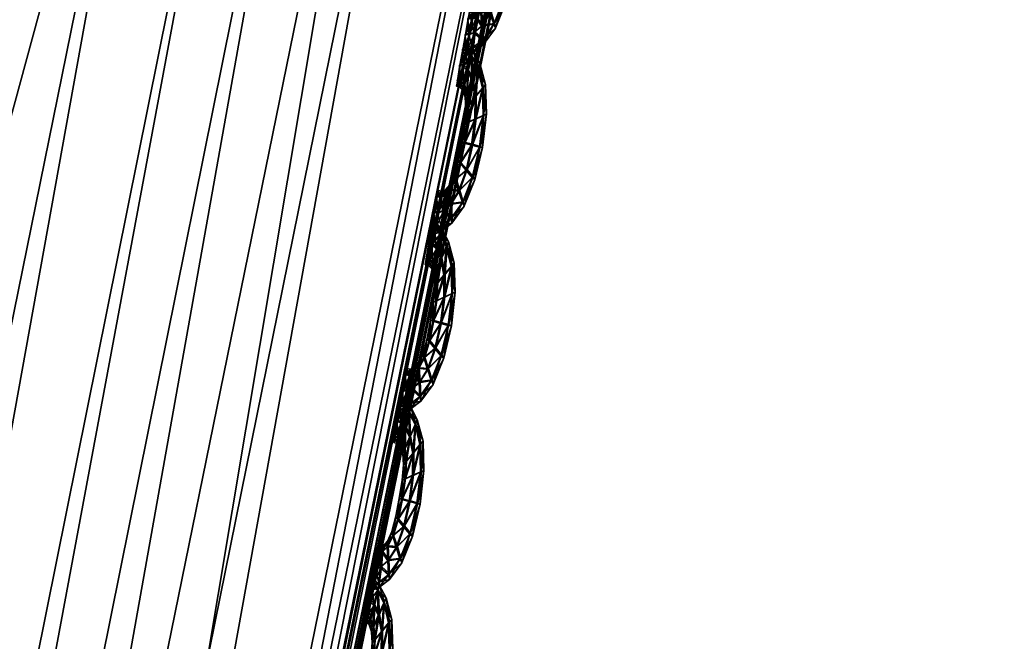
# Model space of a CAD drawing. Extents: x -7.4 to 7.4, y -11.5 to 9.8.
# Tile 354 of 469: x 7.11 to 7.428, y -1.883 to -1.682. Entities that reach past the tile are written whole.
import ezdxf

# ---------------------------------------------------------------- set-up
doc = ezdxf.new("R2010")
doc.units = 0
doc.header["$MEASUREMENT"] = 0
for name, color, linetype in [('A-FURN-3-ST', 150, 'Continuous'), ('A-FURN-3-ST-SEAM', 130, 'Continuous'), ('A-FURN-3-ST-SI', 160, 'Continuous')]:
    doc.layers.add(name, color=color, linetype=linetype)

msp = doc.modelspace()

# ---------------------------------------------------------------- meshes
at = {"layer": 'A-FURN-3-ST'}
mesh = msp.add_polyface(dxfattribs=at)
corners = [(7.22977, 2.47974, 1.00292), (7.35379, 1.23499, 1.00342), (7.0974, 1.23355, 0.61819), (6.97746, 2.47748, 0.61819), (7.36432, -0.11388, 1.00364), (7.10761, -0.11441, 0.61819), (7.23187, -1.52018, 1.00345), (6.97947, -1.51977, 0.61819), (6.94358, -2.93336, 1.00296), (6.70064, -2.932, 0.61819), (6.49747, -4.30695, 1.00243), (6.26973, -4.302, 0.61819), (2.26399, -2.9313, 0.55836), (2.16775, -1.51952, 0.55836), (3.0253, -1.51952, 0.55836), (3.10702, -2.9313, 0.55836), (2.93167, -0.11466, 0.55836), (2.84505, 1.23285, 0.55836), (2.08805, -0.11466, 0.55836), (2.77575, 2.47636, 0.55836), (2.02663, 1.23285, 0.55836), (2.45224, -5.39073, 0.55836), (2.3693, -4.27613, 0.55836), (3.15503, -4.27547, 0.55836), (4.17159, -2.9313, 0.55836), (5.25451, -2.9313, 0.55836), (4.97271, -4.28639, 0.55836), (4.06343, -4.27934, 0.55836), (3.87811, -5.41615, 0.55836), (4.60186, -5.47272, 0.55836), (6.4913, -0.11462, 0.56582), (6.37871, -1.51956, 0.56582), (5.48815, -0.11466, 0.55836), (5.42456, -1.51952, 0.55836), (6.12967, -2.93138, 0.56582), (6.47938, 1.23293, 0.56582), (6.36909, 2.47649, 0.56582), (5.45958, 1.23285, 0.55836), (5.36104, 2.47636, 0.55836), (5.74344, -4.29463, 0.56582), (4.17689, -0.11466, 0.55836), (4.20372, -1.51956, 0.55836), (4.11143, 1.23285, 0.55836), (4.02429, 2.47636, 0.55836)]
mesh.append_faces([[corners[k] for k in face] for face in [(0, 1, 2), (2, 3, 0), (4, 5, 2), (2, 1, 4), (6, 7, 5), (5, 4, 6), (8, 9, 7), (7, 6, 8), (10, 11, 9), (9, 8, 10), (24, 25, 26), (26, 27, 24), (27, 26, 29), (30, 5, 7), (7, 31, 30), (32, 30, 31), (31, 33, 32), (33, 31, 34), (34, 25, 33), (31, 7, 9), (9, 34, 31), (3, 2, 35), (35, 36, 3), (36, 35, 37), (37, 38, 36), (35, 30, 32), (32, 37, 35), (2, 5, 30), (30, 35, 2), (34, 9, 11), (11, 39, 34), (25, 34, 39), (39, 26, 25), (40, 32, 33), (33, 41, 40), (41, 33, 25), (25, 24, 41), (38, 37, 42), (42, 43, 38), (37, 32, 40), (40, 42, 37)]])
mesh.append_faces([[corners[k] for k in face] for face in [(12, 13, 14), (14, 15, 12), (16, 14, 13), (17, 16, 18), (19, 17, 20), (21, 22, 23), (22, 12, 15), (15, 23, 22), (27, 23, 15), (14, 16, 40), (15, 14, 41), (17, 19, 43), (16, 17, 42)]], dxfattribs={"vtx0": -1, "vtx1": -1, "vtx2": -1})
mesh.append_faces([[corners[k] for k in face] for face in [(15, 24, 27), (23, 27, 28)]], dxfattribs={"vtx0": -1, "vtx2": -1})
mesh.append_faces([[corners[k] for k in face] for face in [(40, 41, 14), (41, 24, 15), (43, 42, 17), (42, 40, 16)]], dxfattribs={"vtx1": -1, "vtx2": -1})
mesh = msp.add_polyface(dxfattribs=at)
corners = [(7.42329, -0.11335, 17.73472), (7.29032, -1.52059, 17.72529), (7.2887, -1.52055, 17.71875), (7.42159, -0.11343, 17.72818), (6.99958, -2.93456, 17.69562), (7.00104, -2.93481, 17.70216), (7.29305, -1.52076, 17.73624), (7.4261, -0.11318, 17.74563), (7.00286, -2.93505, 17.73015), (7.2923, -1.52068, 17.75301), (7.27821, -1.51994, 17.76499), (7.4253, -0.11322, 17.76233), (7.41066, -0.11417, 17.77427), (7.00353, -2.93522, 17.71323), (6.90828, -2.91548, 17.75491), (7.19048, -1.5147, 17.77811), (7.16159, -1.51161, 17.86532), (7.32012, -0.12072, 17.78766), (7.29174, -0.12455, 17.87437), (7.21133, -1.51619, 17.76035), (7.34141, -0.11883, 17.76993), (6.9283, -2.92042, 17.737), (6.95977, -2.92669, 17.74057), (7.24537, -1.51812, 17.76362), (7.37663, -0.11644, 17.77306), (6.98992, -2.93254, 17.74221), (6.2829, -0.14293, 18.34951), (6.17035, -1.4969, 18.34232), (6.78616, -1.4995, 18.23655), (6.9137, -0.13967, 18.24374), (6.50859, -2.86604, 18.21899), (7.42329, -0.11335, 17.72247), (7.29032, -1.52059, 17.71304), (7.29305, -1.52076, 17.70791), (7.4261, -0.11318, 17.71734), (7.00353, -2.93522, 17.68478), (7.00104, -2.93481, 17.68992), (6.78853, -2.88553, 18.02829), (7.07303, -1.50547, 18.04795), (7.20377, -0.13218, 18.05602)]
mesh.append_faces([[corners[k] for k in face] for face in [(0, 1, 2), (2, 3, 0), (4, 2, 1), (5, 1, 6), (7, 6, 1), (1, 0, 7), (8, 9, 10), (9, 11, 12), (12, 10, 9), (6, 7, 11), (11, 9, 6), (13, 6, 9), (14, 15, 16), (15, 17, 18), (18, 16, 15), (19, 20, 17), (17, 15, 19), (21, 19, 15), (22, 23, 19), (23, 24, 20), (20, 19, 23), (10, 12, 24), (24, 23, 10), (25, 10, 23), (26, 27, 28), (28, 29, 26), (30, 28, 27), (31, 32, 33), (33, 34, 31), (35, 33, 32), (36, 32, 2), (3, 2, 32), (32, 31, 3), (37, 38, 28), (29, 28, 38), (38, 39, 29), (39, 38, 16), (16, 18, 39), (16, 38, 37)]])
mesh = msp.add_polyface(dxfattribs=at)
corners = [(7.00104, -2.93481, 17.70216), (6.55327, -4.30971, 17.67581), (6.552, -4.3093, 17.66926), (6.99958, -2.93456, 17.69562), (7.00353, -2.93522, 17.71323), (6.55545, -4.31041, 17.68695), (7.29032, -1.52059, 17.72529), (7.29305, -1.52076, 17.73624), (7.27821, -1.51994, 17.76499), (6.98992, -2.93254, 17.74221), (7.00286, -2.93505, 17.73015), (7.2923, -1.52068, 17.75301), (7.16159, -1.51161, 17.86532), (6.87832, -2.90547, 17.84326), (6.90828, -2.91548, 17.75491), (7.19048, -1.5147, 17.77811), (6.9283, -2.92042, 17.737), (6.47151, -4.27741, 17.72829), (6.43989, -4.2606, 17.81793), (6.49023, -4.28561, 17.71026), (7.21133, -1.51619, 17.76035), (6.95977, -2.92669, 17.74057), (7.24537, -1.51812, 17.76362), (5.94249, -5.60189, 17.6919), (6.51761, -4.29616, 17.71418), (6.54365, -4.30592, 17.71616), (5.96319, -5.6154, 17.69421), (5.97202, -5.62121, 17.68216), (6.55481, -4.31013, 17.7041), (7.29032, -1.52059, 17.71304), (7.00104, -2.93481, 17.68992), (7.00353, -2.93522, 17.68478), (7.2887, -1.52055, 17.71875), (6.55327, -4.30971, 17.66356), (6.55545, -4.31041, 17.65843), (6.34828, -4.22685, 18.00555), (6.78853, -2.88553, 18.02829), (6.50859, -2.86604, 18.21899), (6.78616, -1.4995, 18.23655)]
mesh.append_faces([[corners[k] for k in face] for face in [(0, 1, 2), (2, 3, 0), (4, 5, 1), (1, 0, 4), (6, 0, 3), (7, 4, 0), (8, 9, 10), (11, 10, 4), (12, 13, 14), (15, 14, 16), (17, 14, 13), (13, 18, 17), (19, 16, 14), (14, 17, 19), (20, 16, 21), (22, 21, 9), (23, 24, 19), (24, 21, 16), (16, 19, 24), (25, 9, 21), (21, 24, 25), (26, 25, 24), (27, 28, 25), (28, 10, 9), (9, 25, 28), (5, 4, 10), (10, 28, 5), (29, 30, 31), (32, 3, 30), (30, 33, 34), (34, 31, 30), (3, 2, 33), (33, 30, 3), (35, 36, 37), (35, 18, 13), (13, 36, 35), (38, 37, 36), (36, 13, 12)]])
at = {"layer": 'A-FURN-3-ST-SEAM'}
mesh = msp.add_polyface(dxfattribs=at)
corners = [(7.26919, -1.64651, 17.72031), (7.26939, -1.6554, 17.72023), (7.26677, -1.65664, 17.72148), (7.26571, -1.66492, 17.72133), (7.2705, -1.65487, 17.71688), (7.26685, -1.64935, 17.72156), (7.26329, -1.66426, 17.72008), (7.2682, -1.6655, 17.72008), (7.26927, -1.66562, 17.71673), (7.27022, -1.64535, 17.71696), (7.26757, -1.64008, 17.72034), (7.26424, -1.65775, 17.72019), (7.26199, -1.67069, 17.71996), (7.26389, -1.67308, 17.72122), (7.26848, -1.66529, 17.71338), (7.26967, -1.6552, 17.7135), (7.26582, -1.64412, 17.72156), (7.2646, -1.65211, 17.72027), (7.2625, -1.66393, 17.71669), (7.26341, -1.65808, 17.71681), (7.2659, -1.67534, 17.71992), (7.26677, -1.67609, 17.71654), (7.26618, -1.67514, 17.71319), (7.26947, -1.6463, 17.71357), (7.26836, -1.63847, 17.717), (7.26551, -1.63616, 17.72034), (7.26384, -1.65306, 17.71688), (7.26139, -1.66974, 17.71661), (7.2604, -1.67604, 17.71985), (7.26151, -1.67975, 17.72106), (7.26424, -1.67275, 17.71194), (7.26606, -1.66463, 17.71209), (7.26713, -1.65631, 17.7122), (7.26432, -1.64094, 17.7216), (7.26412, -1.64807, 17.72031), (7.26361, -1.64947, 17.71692), (7.26452, -1.65755, 17.71346), (7.26357, -1.66405, 17.71334), (7.26487, -1.6519, 17.71353), (7.26274, -1.68338, 17.71977), (7.26333, -1.68465, 17.71639), (7.26302, -1.68318, 17.71304), (7.26191, -1.67947, 17.71182), (7.26721, -1.64906, 17.71228), (7.26784, -1.63987, 17.71361), (7.26606, -1.63427, 17.717), (7.26392, -1.63447, 17.72034), (7.2644, -1.64786, 17.71357), (7.26226, -1.67048, 17.71323), (7.26009, -1.67456, 17.7165), (7.25862, -1.67955, 17.71977), (7.25882, -1.68408, 17.72099), (7.26068, -1.67584, 17.71311), (7.2644, -1.6325, 17.71696), (7.26297, -1.63954, 17.72156), (7.26317, -1.64564, 17.72031), (7.2629, -1.64729, 17.71692), (7.26345, -1.64543, 17.71357), (7.26618, -1.64383, 17.71232), (7.2591, -1.68853, 17.71966), (7.25933, -1.69009, 17.71624), (7.25938, -1.68828, 17.71293), (7.25917, -1.68375, 17.71171), (7.2589, -1.6793, 17.71308), (7.26579, -1.63596, 17.71361), (7.2642, -1.63427, 17.71361), (7.26321, -1.632, 17.71696), (7.26274, -1.63398, 17.72031), (7.26468, -1.64065, 17.71232), (7.25866, -1.67773, 17.71646), (7.25692, -1.68132, 17.71974), (7.25637, -1.68622, 17.72091), (7.26302, -1.63381, 17.71361), (7.26183, -1.63909, 17.72156), (7.2621, -1.64453, 17.72031), (7.26187, -1.6463, 17.71692), (7.26234, -1.64432, 17.71357), (7.25589, -1.69109, 17.71958), (7.25581, -1.69281, 17.71616), (7.25617, -1.69088, 17.71285), (7.25673, -1.68593, 17.71167), (7.2572, -1.68107, 17.713), (7.25728, -1.67934, 17.71643), (7.26333, -1.63925, 17.71232), (7.26218, -1.63884, 17.71232), (7.25557, -1.68177, 17.71974), (7.25467, -1.68688, 17.72087), (7.261, -1.64412, 17.72031), (7.26076, -1.64593, 17.71692), (7.26123, -1.64391, 17.71357), (7.25601, -1.67979, 17.71639), (7.25387, -1.69187, 17.71954), (7.25372, -1.69364, 17.71612), (7.25415, -1.69162, 17.71281), (7.25506, -1.68655, 17.71163), (7.25585, -1.68156, 17.713), (7.25486, -1.67959, 17.71639), (7.25443, -1.6816, 17.7197), (7.25348, -1.68671, 17.72087), (7.25467, -1.6814, 17.71296), (7.25265, -1.69174, 17.71954), (7.25245, -1.69351, 17.71612), (7.25293, -1.6915, 17.71281), (7.25383, -1.68639, 17.71163)]
mesh.append_faces([[corners[k] for k in face] for face in [(2, 1, 0), (1, 2, 3), (0, 1, 4), (0, 5, 2), (6, 3, 2), (3, 7, 1), (8, 4, 1), (4, 9, 0), (5, 0, 10), (11, 2, 5), (3, 6, 12), (2, 11, 6), (7, 3, 13), (1, 7, 8), (4, 8, 14), (9, 4, 15), (10, 0, 9), (10, 16, 5), (5, 17, 11), (12, 6, 18), (12, 13, 3), (6, 11, 19), (13, 20, 7), (21, 8, 7), (22, 14, 8), (14, 15, 4), (15, 23, 9), (9, 24, 10), (16, 10, 25), (17, 5, 16), (11, 17, 26), (19, 18, 6), (18, 27, 12), (13, 12, 28), (26, 19, 11), (20, 13, 29), (7, 20, 21), (8, 21, 22), (14, 22, 30), (15, 14, 31), (23, 15, 32), (24, 9, 23), (25, 10, 24), (25, 33, 16), (16, 34, 17), (35, 26, 17), (18, 19, 36), (27, 18, 37), (28, 12, 27), (28, 29, 13), (19, 26, 38), (29, 39, 20), (40, 21, 20), (41, 22, 21), (42, 30, 22), (30, 31, 14), (31, 32, 15), (32, 43, 23), (23, 44, 24), (24, 45, 25), (33, 25, 46), (34, 16, 33), (17, 34, 35), (26, 35, 47), (38, 36, 19), (36, 37, 18), (37, 48, 27), (27, 49, 28), (29, 28, 50), (47, 38, 26), (39, 29, 51), (20, 39, 40), (21, 40, 41), (22, 41, 42), (30, 42, 52), (31, 30, 48), (32, 31, 37), (43, 32, 36), (44, 23, 43), (45, 24, 44), (25, 45, 53), (53, 46, 25), (46, 54, 33), (33, 55, 34), (56, 35, 34), (57, 47, 35), (36, 38, 43), (37, 36, 32), (48, 37, 31), (49, 27, 48), (50, 28, 49), (50, 51, 29), (38, 47, 58), (51, 59, 39), (60, 40, 39), (61, 41, 40), (62, 42, 41), (63, 52, 42), (52, 48, 30), (43, 58, 44), (44, 64, 45), (65, 53, 45), (46, 53, 66), (54, 46, 67), (55, 33, 54), (34, 55, 56), (35, 56, 57), (47, 57, 68), (58, 43, 38), (48, 52, 49), (49, 69, 50), (51, 50, 70), (68, 58, 47), (59, 51, 71), (39, 59, 60), (40, 60, 61), (41, 61, 62), (42, 62, 63), (52, 63, 69), (64, 44, 58), (45, 64, 65), (53, 65, 72), (72, 66, 53), (66, 67, 46), (67, 73, 54), (54, 74, 55), (56, 55, 74), (57, 56, 75), (68, 57, 76), (69, 49, 52), (70, 50, 69), (70, 71, 51), (58, 68, 64), (71, 77, 59), (78, 60, 59), (79, 61, 60), (80, 62, 61), (81, 63, 62), (82, 69, 63), (83, 65, 64), (84, 72, 65), (74, 54, 73), (74, 75, 56), (75, 76, 57), (76, 83, 68), (69, 82, 70), (71, 70, 85), (64, 68, 83), (77, 71, 86), (59, 77, 78), (60, 78, 79), (61, 79, 80), (62, 80, 81), (63, 81, 82), (65, 83, 84), (73, 87, 74), (75, 74, 87), (76, 75, 88), (83, 76, 89), (70, 82, 90), (90, 85, 70), (85, 86, 71), (86, 91, 77), (78, 77, 91), (79, 78, 92), (80, 79, 93), (81, 80, 94), (82, 81, 95), (89, 84, 83), (87, 88, 75), (88, 89, 76), (95, 90, 82), (85, 90, 96), (86, 85, 97), (91, 86, 98), (91, 92, 78), (92, 93, 79), (93, 94, 80), (94, 95, 81), (90, 95, 99), (99, 96, 90), (96, 97, 85), (97, 98, 86), (98, 100, 91), (92, 91, 100), (93, 92, 101), (94, 93, 102), (95, 94, 103), (103, 99, 95), (100, 101, 92), (101, 102, 93), (102, 103, 94)]])
mesh = msp.add_polyface(dxfattribs=at)
corners = [(7.2591, -1.70406, 17.71947), (7.2593, -1.71296, 17.71939), (7.25668, -1.71416, 17.72061), (7.25562, -1.72248, 17.7205), (7.2604, -1.71239, 17.71601), (7.25676, -1.70686, 17.72068), (7.2532, -1.72178, 17.7192), (7.25811, -1.72305, 17.71924), (7.25917, -1.72318, 17.71589), (7.26012, -1.70291, 17.71612), (7.25752, -1.69759, 17.71947), (7.25415, -1.71527, 17.71931), (7.2519, -1.7282, 17.71913), (7.2538, -1.7306, 17.72034), (7.25839, -1.72285, 17.71251), (7.25957, -1.71275, 17.71266), (7.25573, -1.70163, 17.72072), (7.25451, -1.70963, 17.71939), (7.25241, -1.72145, 17.71586), (7.25332, -1.7156, 17.71593), (7.25581, -1.73286, 17.71905), (7.25668, -1.73365, 17.7157), (7.25609, -1.73265, 17.71236), (7.25938, -1.70385, 17.71274), (7.25827, -1.69599, 17.71612), (7.25542, -1.69368, 17.71947), (7.25375, -1.71057, 17.71601), (7.2513, -1.72721, 17.71574), (7.25031, -1.73356, 17.71901), (7.25142, -1.73727, 17.72023), (7.25415, -1.73026, 17.7111), (7.25597, -1.72215, 17.71125), (7.25704, -1.71387, 17.71137), (7.25423, -1.69841, 17.72072), (7.25407, -1.70559, 17.71943), (7.25356, -1.70699, 17.71604), (7.25443, -1.71506, 17.71258), (7.25348, -1.72157, 17.71251), (7.25478, -1.70942, 17.71266), (7.25265, -1.74093, 17.7189), (7.25324, -1.74217, 17.71551), (7.25293, -1.74069, 17.71216), (7.25182, -1.73698, 17.71095), (7.25712, -1.70658, 17.71144), (7.25775, -1.69739, 17.71277), (7.25601, -1.69179, 17.71612), (7.25387, -1.69199, 17.71947), (7.25431, -1.70537, 17.7127), (7.25217, -1.728, 17.71239), (7.25, -1.73207, 17.71566), (7.24853, -1.73702, 17.71893), (7.24873, -1.7416, 17.72011), (7.25059, -1.73335, 17.71228), (7.25431, -1.69001, 17.71612), (7.25288, -1.69701, 17.72072), (7.25308, -1.70311, 17.71943), (7.2528, -1.7048, 17.71608), (7.25336, -1.70291, 17.7127), (7.25609, -1.70134, 17.71148), (7.24901, -1.74605, 17.71878), (7.24925, -1.74761, 17.7154), (7.24928, -1.7458, 17.71205), (7.24908, -1.74126, 17.71087), (7.24881, -1.73681, 17.7122), (7.2557, -1.69347, 17.71274), (7.25411, -1.69179, 17.71274), (7.25312, -1.68951, 17.71612), (7.25265, -1.6915, 17.71947), (7.25459, -1.69817, 17.71148), (7.24857, -1.73525, 17.71559), (7.24687, -1.7388, 17.7189), (7.24627, -1.74374, 17.72008), (7.25293, -1.69129, 17.71274), (7.25174, -1.6966, 17.72072), (7.25201, -1.702, 17.71943), (7.25182, -1.70381, 17.71608), (7.25229, -1.7018, 17.7127), (7.2458, -1.7486, 17.71871), (7.24576, -1.75033, 17.71532), (7.24608, -1.74835, 17.71198), (7.24663, -1.74341, 17.7108), (7.2471, -1.73859, 17.71216), (7.24719, -1.73685, 17.71555), (7.25324, -1.69677, 17.71148), (7.25209, -1.69631, 17.71144), (7.24548, -1.73929, 17.71886), (7.24461, -1.74436, 17.72004), (7.2509, -1.70163, 17.71943), (7.25071, -1.7034, 17.71608), (7.25114, -1.70143, 17.7127), (7.24592, -1.73727, 17.71555), (7.24382, -1.74938, 17.71867), (7.24362, -1.75116, 17.71529), (7.24406, -1.74914, 17.71194), (7.24497, -1.74407, 17.7108), (7.24576, -1.73904, 17.71213), (7.24481, -1.7371, 17.71551), (7.24434, -1.73912, 17.71886), (7.24339, -1.74419, 17.72004), (7.24457, -1.73887, 17.71213), (7.24256, -1.74922, 17.71867), (7.24236, -1.75099, 17.71529), (7.24283, -1.74901, 17.71194), (7.24374, -1.7439, 17.71076)]
mesh.append_faces([[corners[k] for k in face] for face in [(2, 1, 0), (1, 2, 3), (0, 1, 4), (0, 5, 2), (6, 3, 2), (3, 7, 1), (8, 4, 1), (4, 9, 0), (5, 0, 10), (11, 2, 5), (3, 6, 12), (2, 11, 6), (7, 3, 13), (1, 7, 8), (4, 8, 14), (9, 4, 15), (10, 0, 9), (10, 16, 5), (5, 17, 11), (12, 6, 18), (12, 13, 3), (6, 11, 19), (13, 20, 7), (21, 8, 7), (22, 14, 8), (14, 15, 4), (15, 23, 9), (9, 24, 10), (16, 10, 25), (17, 5, 16), (11, 17, 26), (19, 18, 6), (18, 27, 12), (13, 12, 28), (26, 19, 11), (20, 13, 29), (7, 20, 21), (8, 21, 22), (14, 22, 30), (15, 14, 31), (23, 15, 32), (24, 9, 23), (25, 10, 24), (25, 33, 16), (16, 34, 17), (35, 26, 17), (18, 19, 36), (27, 18, 37), (28, 12, 27), (28, 29, 13), (19, 26, 38), (29, 39, 20), (40, 21, 20), (41, 22, 21), (42, 30, 22), (30, 31, 14), (31, 32, 15), (32, 43, 23), (23, 44, 24), (24, 45, 25), (33, 25, 46), (34, 16, 33), (17, 34, 35), (26, 35, 47), (38, 36, 19), (36, 37, 18), (37, 48, 27), (27, 49, 28), (29, 28, 50), (47, 38, 26), (39, 29, 51), (20, 39, 40), (21, 40, 41), (22, 41, 42), (30, 42, 52), (31, 30, 48), (32, 31, 37), (43, 32, 36), (44, 23, 43), (45, 24, 44), (25, 45, 53), (53, 46, 25), (46, 54, 33), (33, 55, 34), (56, 35, 34), (57, 47, 35), (36, 38, 43), (37, 36, 32), (48, 37, 31), (49, 27, 48), (50, 28, 49), (50, 51, 29), (38, 47, 58), (51, 59, 39), (60, 40, 39), (61, 41, 40), (62, 42, 41), (63, 52, 42), (52, 48, 30), (43, 58, 44), (44, 64, 45), (65, 53, 45), (46, 53, 66), (54, 46, 67), (55, 33, 54), (34, 55, 56), (35, 56, 57), (47, 57, 68), (58, 43, 38), (48, 52, 49), (49, 69, 50), (51, 50, 70), (68, 58, 47), (59, 51, 71), (39, 59, 60), (40, 60, 61), (41, 61, 62), (42, 62, 63), (52, 63, 69), (64, 44, 58), (45, 64, 65), (53, 65, 72), (72, 66, 53), (66, 67, 46), (67, 73, 54), (54, 74, 55), (56, 55, 74), (57, 56, 75), (68, 57, 76), (69, 49, 52), (70, 50, 69), (70, 71, 51), (58, 68, 64), (71, 77, 59), (78, 60, 59), (79, 61, 60), (80, 62, 61), (81, 63, 62), (82, 69, 63), (83, 65, 64), (84, 72, 65), (74, 54, 73), (74, 75, 56), (75, 76, 57), (76, 83, 68), (69, 82, 70), (71, 70, 85), (64, 68, 83), (77, 71, 86), (59, 77, 78), (60, 78, 79), (61, 79, 80), (62, 80, 81), (63, 81, 82), (65, 83, 84), (73, 87, 74), (75, 74, 87), (76, 75, 88), (83, 76, 89), (70, 82, 90), (90, 85, 70), (85, 86, 71), (86, 91, 77), (78, 77, 91), (79, 78, 92), (80, 79, 93), (81, 80, 94), (82, 81, 95), (89, 84, 83), (87, 88, 75), (88, 89, 76), (95, 90, 82), (85, 90, 96), (86, 85, 97), (91, 86, 98), (91, 92, 78), (92, 93, 79), (93, 94, 80), (94, 95, 81), (90, 95, 99), (99, 96, 90), (96, 97, 85), (97, 98, 86), (98, 100, 91), (92, 91, 100), (93, 92, 101), (94, 93, 102), (95, 94, 103), (103, 99, 95), (100, 101, 92), (101, 102, 93), (102, 103, 94)]])
mesh = msp.add_polyface(dxfattribs=at)
corners = [(7.24901, -1.76158, 17.71859), (7.2492, -1.77048, 17.71852), (7.24659, -1.77167, 17.71974), (7.24553, -1.77999, 17.71962), (7.25031, -1.76994, 17.71517), (7.24667, -1.76442, 17.71985), (7.24311, -1.77929, 17.71836), (7.24802, -1.78061, 17.71836), (7.24908, -1.78073, 17.71502), (7.25, -1.76043, 17.71525), (7.24742, -1.75511, 17.71863), (7.24406, -1.77278, 17.71848), (7.2418, -1.78572, 17.71825), (7.2437, -1.78811, 17.71951), (7.2483, -1.78036, 17.71167), (7.24948, -1.77027, 17.71179), (7.24564, -1.75915, 17.71989), (7.24442, -1.76714, 17.71855), (7.24232, -1.77896, 17.71498), (7.24323, -1.77312, 17.71509), (7.24572, -1.79042, 17.71821), (7.24659, -1.7912, 17.71483), (7.246, -1.79021, 17.71148), (7.24928, -1.76137, 17.71186), (7.24818, -1.7535, 17.71529), (7.24532, -1.75116, 17.71863), (7.2437, -1.76808, 17.71517), (7.24121, -1.78473, 17.71491), (7.24022, -1.79108, 17.71813), (7.24133, -1.79478, 17.71935), (7.24406, -1.78782, 17.71026), (7.24588, -1.77971, 17.71038), (7.24695, -1.77138, 17.71049), (7.24414, -1.75593, 17.71989), (7.24398, -1.7631, 17.71859), (7.24347, -1.76446, 17.71521), (7.24434, -1.77257, 17.71175), (7.24339, -1.77909, 17.71163), (7.24469, -1.76693, 17.71182), (7.24256, -1.79844, 17.71806), (7.24315, -1.79973, 17.71468), (7.24283, -1.79821, 17.71133), (7.24173, -1.7945, 17.71011), (7.24703, -1.76409, 17.71057), (7.24766, -1.7549, 17.7119), (7.24592, -1.7493, 17.71529), (7.24378, -1.74946, 17.71863), (7.24422, -1.76285, 17.71186), (7.24208, -1.78552, 17.71152), (7.23991, -1.78959, 17.71479), (7.23844, -1.79454, 17.71806), (7.23864, -1.79911, 17.71928), (7.2405, -1.79087, 17.71141), (7.24426, -1.74749, 17.71525), (7.24279, -1.75453, 17.71985), (7.24303, -1.76063, 17.71859), (7.24271, -1.76232, 17.71521), (7.24327, -1.76043, 17.71186), (7.246, -1.75886, 17.71061), (7.23891, -1.80356, 17.71795), (7.23916, -1.80513, 17.71452), (7.23919, -1.80332, 17.71121), (7.23899, -1.79878, 17.71), (7.23872, -1.79433, 17.71133), (7.2456, -1.75099, 17.7119), (7.24402, -1.74926, 17.7119), (7.24303, -1.74699, 17.71525), (7.2426, -1.74897, 17.71859), (7.2445, -1.75565, 17.71061), (7.23848, -1.79272, 17.71475), (7.23678, -1.79631, 17.71802), (7.23618, -1.80125, 17.7192), (7.24283, -1.74881, 17.7119), (7.24165, -1.75408, 17.71985), (7.24192, -1.75952, 17.71859), (7.24173, -1.76129, 17.71521), (7.2422, -1.75931, 17.71186), (7.23571, -1.80612, 17.71787), (7.23567, -1.80781, 17.71445), (7.23599, -1.80587, 17.71114), (7.23654, -1.80092, 17.70996), (7.23702, -1.79606, 17.71129), (7.2371, -1.79437, 17.71471), (7.24315, -1.75424, 17.71061), (7.242, -1.75379, 17.71061), (7.23539, -1.7968, 17.71802), (7.23452, -1.80187, 17.71916), (7.24081, -1.75911, 17.71859), (7.24062, -1.76092, 17.71521), (7.24105, -1.7589, 17.71186), (7.23587, -1.79478, 17.71468), (7.23373, -1.80686, 17.71783), (7.23353, -1.80863, 17.71445), (7.23397, -1.80665, 17.7111), (7.23488, -1.80154, 17.70992), (7.23567, -1.79656, 17.71129), (7.23472, -1.79458, 17.71468), (7.23425, -1.79659, 17.71798), (7.2333, -1.80171, 17.71916), (7.23452, -1.79635, 17.71129), (7.23246, -1.80673, 17.71783), (7.23227, -1.80851, 17.71441), (7.23274, -1.80648, 17.7111), (7.23369, -1.80137, 17.70992)]
mesh.append_faces([[corners[k] for k in face] for face in [(2, 1, 0), (1, 2, 3), (0, 1, 4), (0, 5, 2), (6, 3, 2), (3, 7, 1), (8, 4, 1), (4, 9, 0), (5, 0, 10), (11, 2, 5), (3, 6, 12), (2, 11, 6), (7, 3, 13), (1, 7, 8), (4, 8, 14), (9, 4, 15), (10, 0, 9), (10, 16, 5), (5, 17, 11), (12, 6, 18), (12, 13, 3), (6, 11, 19), (13, 20, 7), (21, 8, 7), (22, 14, 8), (14, 15, 4), (15, 23, 9), (9, 24, 10), (16, 10, 25), (17, 5, 16), (11, 17, 26), (19, 18, 6), (18, 27, 12), (13, 12, 28), (26, 19, 11), (20, 13, 29), (7, 20, 21), (8, 21, 22), (14, 22, 30), (15, 14, 31), (23, 15, 32), (24, 9, 23), (25, 10, 24), (25, 33, 16), (16, 34, 17), (35, 26, 17), (18, 19, 36), (27, 18, 37), (28, 12, 27), (28, 29, 13), (19, 26, 38), (29, 39, 20), (40, 21, 20), (41, 22, 21), (42, 30, 22), (30, 31, 14), (31, 32, 15), (32, 43, 23), (23, 44, 24), (24, 45, 25), (33, 25, 46), (34, 16, 33), (17, 34, 35), (26, 35, 47), (38, 36, 19), (36, 37, 18), (37, 48, 27), (27, 49, 28), (29, 28, 50), (47, 38, 26), (39, 29, 51), (20, 39, 40), (21, 40, 41), (22, 41, 42), (30, 42, 52), (31, 30, 48), (32, 31, 37), (43, 32, 36), (44, 23, 43), (45, 24, 44), (25, 45, 53), (53, 46, 25), (46, 54, 33), (33, 55, 34), (56, 35, 34), (57, 47, 35), (36, 38, 43), (37, 36, 32), (48, 37, 31), (49, 27, 48), (50, 28, 49), (50, 51, 29), (38, 47, 58), (51, 59, 39), (60, 40, 39), (61, 41, 40), (62, 42, 41), (63, 52, 42), (52, 48, 30), (43, 58, 44), (44, 64, 45), (65, 53, 45), (46, 53, 66), (54, 46, 67), (55, 33, 54), (34, 55, 56), (35, 56, 57), (47, 57, 68), (58, 43, 38), (48, 52, 49), (49, 69, 50), (51, 50, 70), (68, 58, 47), (59, 51, 71), (39, 59, 60), (40, 60, 61), (41, 61, 62), (42, 62, 63), (52, 63, 69), (64, 44, 58), (45, 64, 65), (53, 65, 72), (72, 66, 53), (66, 67, 46), (67, 73, 54), (54, 74, 55), (56, 55, 74), (57, 56, 75), (68, 57, 76), (69, 49, 52), (70, 50, 69), (70, 71, 51), (58, 68, 64), (71, 77, 59), (78, 60, 59), (79, 61, 60), (80, 62, 61), (81, 63, 62), (82, 69, 63), (83, 65, 64), (84, 72, 65), (74, 54, 73), (74, 75, 56), (75, 76, 57), (76, 83, 68), (69, 82, 70), (71, 70, 85), (64, 68, 83), (77, 71, 86), (59, 77, 78), (60, 78, 79), (61, 79, 80), (62, 80, 81), (63, 81, 82), (65, 83, 84), (73, 87, 74), (75, 74, 87), (76, 75, 88), (83, 76, 89), (70, 82, 90), (90, 85, 70), (85, 86, 71), (86, 91, 77), (78, 77, 91), (79, 78, 92), (80, 79, 93), (81, 80, 94), (82, 81, 95), (89, 84, 83), (87, 88, 75), (88, 89, 76), (95, 90, 82), (85, 90, 96), (86, 85, 97), (91, 86, 98), (91, 92, 78), (92, 93, 79), (93, 94, 80), (94, 95, 81), (90, 95, 99), (99, 96, 90), (96, 97, 85), (97, 98, 86), (98, 100, 91), (92, 91, 100), (93, 92, 101), (94, 93, 102), (95, 94, 103), (103, 99, 95), (100, 101, 92), (101, 102, 93), (102, 103, 94)]])
mesh = msp.add_polyface(dxfattribs=at)
corners = [(7.23891, -1.81909, 17.71776), (7.23911, -1.82804, 17.71768), (7.2365, -1.82923, 17.7189), (7.23543, -1.83751, 17.71878), (7.24022, -1.8275, 17.71429), (7.23658, -1.82194, 17.71897), (7.23302, -1.83685, 17.71749), (7.23793, -1.83813, 17.71753), (7.23899, -1.83829, 17.71418), (7.23991, -1.81798, 17.71441), (7.23733, -1.81263, 17.71776), (7.23397, -1.8303, 17.7176), (7.23171, -1.84324, 17.71741), (7.23361, -1.84567, 17.71863), (7.23821, -1.83792, 17.7108), (7.23939, -1.82783, 17.71095), (7.23555, -1.81667, 17.71901), (7.23433, -1.82466, 17.71768), (7.23223, -1.83648, 17.71414), (7.23314, -1.83063, 17.71422), (7.23563, -1.84797, 17.71734), (7.2365, -1.84871, 17.71399), (7.23591, -1.84773, 17.71064), (7.23919, -1.81888, 17.71103), (7.23808, -1.81102, 17.71441), (7.23523, -1.80867, 17.71776), (7.23361, -1.8256, 17.71429), (7.23112, -1.84225, 17.71403), (7.23013, -1.84859, 17.7173), (7.23124, -1.85234, 17.71852), (7.23397, -1.84534, 17.70939), (7.23579, -1.83722, 17.70954), (7.23685, -1.8289, 17.70966), (7.23405, -1.81345, 17.71901), (7.23389, -1.82062, 17.71772), (7.23338, -1.82198, 17.71433), (7.23425, -1.83009, 17.71087), (7.2333, -1.8366, 17.7108), (7.2346, -1.82445, 17.71095), (7.23246, -1.85596, 17.71718), (7.23306, -1.85724, 17.7138), (7.23274, -1.85576, 17.71045), (7.23163, -1.85201, 17.70924), (7.23693, -1.82165, 17.70973), (7.23757, -1.81242, 17.71106), (7.23583, -1.80682, 17.71441), (7.23369, -1.80698, 17.71776), (7.23413, -1.82037, 17.71099), (7.23199, -1.84303, 17.71068), (7.22985, -1.84711, 17.71395), (7.22835, -1.85205, 17.71722), (7.22855, -1.85663, 17.7184), (7.23041, -1.84834, 17.71057), (7.23417, -1.805, 17.71441), (7.2327, -1.81205, 17.71901), (7.23294, -1.81814, 17.71772), (7.23262, -1.81979, 17.71437), (7.23318, -1.81794, 17.71099), (7.23591, -1.81638, 17.70977), (7.22882, -1.86108, 17.71707), (7.22906, -1.86264, 17.71368), (7.2291, -1.86083, 17.71034), (7.2289, -1.8563, 17.70916), (7.22863, -1.8518, 17.71049), (7.23551, -1.80847, 17.71103), (7.23393, -1.80678, 17.71103), (7.23294, -1.80447, 17.71441), (7.2325, -1.80648, 17.71776), (7.2344, -1.81316, 17.70977), (7.22843, -1.85024, 17.71388), (7.22669, -1.85383, 17.71718), (7.22609, -1.85877, 17.71836), (7.23274, -1.80628, 17.71103), (7.23155, -1.81159, 17.71901), (7.23183, -1.81699, 17.71772), (7.23163, -1.8188, 17.71437), (7.23211, -1.81679, 17.71099), (7.22562, -1.86363, 17.717), (7.22558, -1.86532, 17.71361), (7.2259, -1.86339, 17.71026), (7.22649, -1.85844, 17.70908), (7.22696, -1.85358, 17.71045), (7.22701, -1.85185, 17.71384), (7.23306, -1.81176, 17.70977), (7.23191, -1.81131, 17.70973), (7.2253, -1.85428, 17.71715), (7.22443, -1.85935, 17.71833), (7.23072, -1.81658, 17.71772), (7.23053, -1.81839, 17.71437), (7.231, -1.81638, 17.71099), (7.22578, -1.85226, 17.71384), (7.22364, -1.86438, 17.71696), (7.22344, -1.86614, 17.71357), (7.22392, -1.86413, 17.71023), (7.22479, -1.85906, 17.70908), (7.22558, -1.85403, 17.71042), (7.22463, -1.85209, 17.7138), (7.22416, -1.85407, 17.71715), (7.22321, -1.85918, 17.71833), (7.22443, -1.85387, 17.71042), (7.22237, -1.86421, 17.71696), (7.22218, -1.86598, 17.71357), (7.22265, -1.86396, 17.71023), (7.2236, -1.85889, 17.70905)]
mesh.append_faces([[corners[k] for k in face] for face in [(2, 1, 0), (1, 2, 3), (0, 1, 4), (0, 5, 2), (6, 3, 2), (3, 7, 1), (8, 4, 1), (4, 9, 0), (5, 0, 10), (11, 2, 5), (3, 6, 12), (2, 11, 6), (7, 3, 13), (1, 7, 8), (4, 8, 14), (9, 4, 15), (10, 0, 9), (10, 16, 5), (5, 17, 11), (12, 6, 18), (12, 13, 3), (6, 11, 19), (13, 20, 7), (21, 8, 7), (22, 14, 8), (14, 15, 4), (15, 23, 9), (9, 24, 10), (16, 10, 25), (17, 5, 16), (11, 17, 26), (19, 18, 6), (18, 27, 12), (13, 12, 28), (26, 19, 11), (20, 13, 29), (7, 20, 21), (8, 21, 22), (14, 22, 30), (15, 14, 31), (23, 15, 32), (24, 9, 23), (25, 10, 24), (25, 33, 16), (16, 34, 17), (35, 26, 17), (18, 19, 36), (27, 18, 37), (28, 12, 27), (28, 29, 13), (19, 26, 38), (29, 39, 20), (40, 21, 20), (41, 22, 21), (42, 30, 22), (30, 31, 14), (31, 32, 15), (32, 43, 23), (23, 44, 24), (24, 45, 25), (33, 25, 46), (34, 16, 33), (17, 34, 35), (26, 35, 47), (38, 36, 19), (36, 37, 18), (37, 48, 27), (27, 49, 28), (29, 28, 50), (47, 38, 26), (39, 29, 51), (20, 39, 40), (21, 40, 41), (22, 41, 42), (30, 42, 52), (31, 30, 48), (32, 31, 37), (43, 32, 36), (44, 23, 43), (45, 24, 44), (25, 45, 53), (53, 46, 25), (46, 54, 33), (33, 55, 34), (56, 35, 34), (57, 47, 35), (36, 38, 43), (37, 36, 32), (48, 37, 31), (49, 27, 48), (50, 28, 49), (50, 51, 29), (38, 47, 58), (51, 59, 39), (60, 40, 39), (61, 41, 40), (62, 42, 41), (63, 52, 42), (52, 48, 30), (43, 58, 44), (44, 64, 45), (65, 53, 45), (46, 53, 66), (54, 46, 67), (55, 33, 54), (34, 55, 56), (35, 56, 57), (47, 57, 68), (58, 43, 38), (48, 52, 49), (49, 69, 50), (51, 50, 70), (68, 58, 47), (59, 51, 71), (39, 59, 60), (40, 60, 61), (41, 61, 62), (42, 62, 63), (52, 63, 69), (64, 44, 58), (45, 64, 65), (53, 65, 72), (72, 66, 53), (66, 67, 46), (67, 73, 54), (54, 74, 55), (56, 55, 74), (57, 56, 75), (68, 57, 76), (69, 49, 52), (70, 50, 69), (70, 71, 51), (58, 68, 64), (71, 77, 59), (78, 60, 59), (79, 61, 60), (80, 62, 61), (81, 63, 62), (82, 69, 63), (83, 65, 64), (84, 72, 65), (74, 54, 73), (74, 75, 56), (75, 76, 57), (76, 83, 68), (69, 82, 70), (71, 70, 85), (64, 68, 83), (77, 71, 86), (59, 77, 78), (60, 78, 79), (61, 79, 80), (62, 80, 81), (63, 81, 82), (65, 83, 84), (73, 87, 74), (75, 74, 87), (76, 75, 88), (83, 76, 89), (70, 82, 90), (90, 85, 70), (85, 86, 71), (86, 91, 77), (78, 77, 91), (79, 78, 92), (80, 79, 93), (81, 80, 94), (82, 81, 95), (89, 84, 83), (87, 88, 75), (88, 89, 76), (95, 90, 82), (85, 90, 96), (86, 85, 97), (91, 86, 98), (91, 92, 78), (92, 93, 79), (93, 94, 80), (94, 95, 81), (90, 95, 99), (99, 96, 90), (96, 97, 85), (97, 98, 86), (98, 100, 91), (92, 91, 100), (93, 92, 101), (94, 93, 102), (95, 94, 103), (103, 99, 95), (100, 101, 92), (101, 102, 93), (102, 103, 94)]])
mesh = msp.add_polyface(dxfattribs=at)
corners = [(7.22882, -1.87665, 17.71688), (7.22902, -1.88555, 17.71681), (7.22641, -1.88675, 17.71802), (7.22534, -1.89507, 17.71791), (7.23013, -1.88502, 17.71346), (7.22649, -1.87945, 17.71813), (7.22293, -1.89437, 17.71665), (7.22783, -1.89569, 17.71665), (7.22886, -1.89581, 17.71331), (7.22981, -1.8755, 17.71353), (7.22724, -1.87014, 17.71692), (7.22388, -1.88781, 17.71677), (7.22162, -1.9008, 17.71654), (7.22352, -1.90318, 17.71779), (7.22811, -1.89548, 17.70996), (7.2293, -1.88535, 17.71007), (7.22546, -1.87418, 17.71813), (7.22423, -1.88217, 17.71684), (7.22213, -1.894, 17.71327), (7.22305, -1.88815, 17.71338), (7.22554, -1.90549, 17.7165), (7.22641, -1.90627, 17.71311), (7.22582, -1.90529, 17.70977), (7.2291, -1.87645, 17.71015), (7.22799, -1.86854, 17.71357), (7.22518, -1.86619, 17.71692), (7.22352, -1.88308, 17.71346), (7.22103, -1.89976, 17.71319), (7.22004, -1.90611, 17.71643), (7.22115, -1.90986, 17.71764), (7.22388, -1.90285, 17.70851), (7.2257, -1.89474, 17.70866), (7.22677, -1.88646, 17.70878), (7.22396, -1.87096, 17.71817), (7.2238, -1.87809, 17.71688), (7.22329, -1.87949, 17.7135), (7.22416, -1.88761, 17.71004), (7.22321, -1.89412, 17.70992), (7.22451, -1.88196, 17.71011), (7.22237, -1.91352, 17.71635), (7.22297, -1.9148, 17.71296), (7.22265, -1.91327, 17.70962), (7.22154, -1.90953, 17.7084), (7.22685, -1.87916, 17.70886), (7.22748, -1.86994, 17.71019), (7.22574, -1.86433, 17.71357), (7.2236, -1.86445, 17.71692), (7.22404, -1.87789, 17.71015), (7.2219, -1.90055, 17.70981), (7.21976, -1.90458, 17.71308), (7.2183, -1.90957, 17.71635), (7.21846, -1.91415, 17.71757), (7.22032, -1.90586, 17.70969), (7.22408, -1.86248, 17.71353), (7.22261, -1.86952, 17.71813), (7.22285, -1.87566, 17.71688), (7.22253, -1.87731, 17.7135), (7.22308, -1.87541, 17.71015), (7.22582, -1.87389, 17.70889), (7.21873, -1.9186, 17.71624), (7.21897, -1.92016, 17.71281), (7.21901, -1.91835, 17.7095), (7.21881, -1.91381, 17.70829), (7.21853, -1.90932, 17.70966), (7.22542, -1.86598, 17.71019), (7.22388, -1.86429, 17.71019), (7.22289, -1.86199, 17.71353), (7.22241, -1.86396, 17.71692), (7.22431, -1.87068, 17.70889), (7.21833, -1.90776, 17.71304), (7.2166, -1.9113, 17.71631), (7.216, -1.91624, 17.71749), (7.22269, -1.86375, 17.71019), (7.22146, -1.86907, 17.71813), (7.22174, -1.87451, 17.71688), (7.22154, -1.87628, 17.7135), (7.22202, -1.8743, 17.71015), (7.21553, -1.9211, 17.71616), (7.21549, -1.92284, 17.71274), (7.21581, -1.9209, 17.70943), (7.2164, -1.91596, 17.70825), (7.21687, -1.9111, 17.70958), (7.21691, -1.90936, 17.713), (7.22301, -1.86924, 17.70889), (7.22182, -1.86878, 17.70889), (7.21521, -1.9118, 17.71631), (7.21434, -1.91686, 17.71745), (7.22063, -1.8741, 17.71688), (7.22043, -1.87587, 17.7135), (7.22091, -1.87389, 17.71015), (7.21568, -1.90977, 17.71296), (7.21355, -1.92185, 17.71612), (7.21335, -1.92362, 17.7127), (7.21383, -1.92164, 17.70939), (7.2147, -1.91653, 17.70821), (7.21549, -1.91155, 17.70958), (7.21454, -1.90957, 17.71296), (7.21406, -1.91158, 17.71627), (7.21315, -1.9167, 17.71745), (7.21434, -1.91134, 17.70958), (7.21228, -1.92168, 17.71612), (7.21209, -1.9235, 17.7127), (7.21256, -1.92147, 17.70939), (7.21351, -1.91637, 17.70821)]
mesh.append_faces([[corners[k] for k in face] for face in [(2, 1, 0), (1, 2, 3), (0, 1, 4), (0, 5, 2), (6, 3, 2), (3, 7, 1), (8, 4, 1), (4, 9, 0), (5, 0, 10), (11, 2, 5), (3, 6, 12), (2, 11, 6), (7, 3, 13), (1, 7, 8), (4, 8, 14), (9, 4, 15), (10, 0, 9), (10, 16, 5), (5, 17, 11), (12, 6, 18), (12, 13, 3), (6, 11, 19), (13, 20, 7), (21, 8, 7), (22, 14, 8), (14, 15, 4), (15, 23, 9), (9, 24, 10), (16, 10, 25), (17, 5, 16), (11, 17, 26), (19, 18, 6), (18, 27, 12), (13, 12, 28), (26, 19, 11), (20, 13, 29), (7, 20, 21), (8, 21, 22), (14, 22, 30), (15, 14, 31), (23, 15, 32), (24, 9, 23), (25, 10, 24), (25, 33, 16), (16, 34, 17), (35, 26, 17), (18, 19, 36), (27, 18, 37), (28, 12, 27), (28, 29, 13), (19, 26, 38), (29, 39, 20), (40, 21, 20), (41, 22, 21), (42, 30, 22), (30, 31, 14), (31, 32, 15), (32, 43, 23), (23, 44, 24), (24, 45, 25), (33, 25, 46), (34, 16, 33), (17, 34, 35), (26, 35, 47), (38, 36, 19), (36, 37, 18), (37, 48, 27), (27, 49, 28), (29, 28, 50), (47, 38, 26), (39, 29, 51), (20, 39, 40), (21, 40, 41), (22, 41, 42), (30, 42, 52), (31, 30, 48), (32, 31, 37), (43, 32, 36), (44, 23, 43), (45, 24, 44), (25, 45, 53), (53, 46, 25), (46, 54, 33), (33, 55, 34), (56, 35, 34), (57, 47, 35), (36, 38, 43), (37, 36, 32), (48, 37, 31), (49, 27, 48), (50, 28, 49), (50, 51, 29), (38, 47, 58), (51, 59, 39), (60, 40, 39), (61, 41, 40), (62, 42, 41), (63, 52, 42), (52, 48, 30), (43, 58, 44), (44, 64, 45), (65, 53, 45), (46, 53, 66), (54, 46, 67), (55, 33, 54), (34, 55, 56), (35, 56, 57), (47, 57, 68), (58, 43, 38), (48, 52, 49), (49, 69, 50), (51, 50, 70), (68, 58, 47), (59, 51, 71), (39, 59, 60), (40, 60, 61), (41, 61, 62), (42, 62, 63), (52, 63, 69), (64, 44, 58), (45, 64, 65), (53, 65, 72), (72, 66, 53), (66, 67, 46), (67, 73, 54), (54, 74, 55), (56, 55, 74), (57, 56, 75), (68, 57, 76), (69, 49, 52), (70, 50, 69), (70, 71, 51), (58, 68, 64), (71, 77, 59), (78, 60, 59), (79, 61, 60), (80, 62, 61), (81, 63, 62), (82, 69, 63), (83, 65, 64), (84, 72, 65), (74, 54, 73), (74, 75, 56), (75, 76, 57), (76, 83, 68), (69, 82, 70), (71, 70, 85), (64, 68, 83), (77, 71, 86), (59, 77, 78), (60, 78, 79), (61, 79, 80), (62, 80, 81), (63, 81, 82), (65, 83, 84), (73, 87, 74), (75, 74, 87), (76, 75, 88), (83, 76, 89), (70, 82, 90), (90, 85, 70), (85, 86, 71), (86, 91, 77), (78, 77, 91), (79, 78, 92), (80, 79, 93), (81, 80, 94), (82, 81, 95), (89, 84, 83), (87, 88, 75), (88, 89, 76), (95, 90, 82), (85, 90, 96), (86, 85, 97), (91, 86, 98), (91, 92, 78), (92, 93, 79), (93, 94, 80), (94, 95, 81), (90, 95, 99), (99, 96, 90), (96, 97, 85), (97, 98, 86), (98, 100, 91), (92, 91, 100), (93, 92, 101), (94, 93, 102), (95, 94, 103), (103, 99, 95), (100, 101, 92), (101, 102, 93), (102, 103, 94)]])
at = {"layer": 'A-FURN-3-ST-SI'}
mesh = msp.add_polyface(dxfattribs=at)
corners = [(6.55643, -4.31075, 17.38988), (6.55545, -4.31041, 17.65843), (5.97253, -5.62158, 17.63625), (7.00472, -2.93542, 17.41571), (7.00353, -2.93522, 17.68478), (6.55659, -4.31078, 11.4994), (7.00488, -2.93542, 11.52138), (5.97332, -5.62204, 17.36816), (7.4261, -0.11318, 17.71734), (7.4274, -0.1131, 17.44757), (7.4168, 1.23713, 17.43647), (7.4276, -0.11309, 11.5485), (7.29432, -1.5208, 17.43833), (7.29305, -1.52076, 17.70791), (7.29451, -1.5208, 11.54063), (6.55536, -4.31061, 7.25858), (5.97344, -5.62211, 11.48092), (7.00365, -2.93534, 7.27178), (6.54678, -4.30963, 2.97375), (6.99506, -2.93476, 2.97816), (5.97221, -5.62191, 7.24751), (7.42637, -0.11309, 7.28805), (7.41577, 1.23705, 7.28239), (7.41779, -0.11334, 2.98356), (7.40718, 1.23643, 2.9817), (7.29329, -1.5208, 7.28334), (7.2847, -1.52059, 2.98201), (7.36432, -0.11388, 1.00364), (7.35379, 1.23499, 1.00342), (6.94358, -2.93336, 1.00296), (7.23187, -1.52018, 1.00345), (6.49747, -4.30695, 1.00243), (5.96362, -5.6205, 2.97006)]
mesh.append_faces([[corners[k] for k in face] for face in [(0, 1, 2), (1, 0, 3), (3, 4, 1), (0, 5, 6), (6, 3, 0), (5, 0, 7), (8, 9, 10), (10, 9, 11), (4, 3, 12), (12, 13, 4), (13, 12, 9), (9, 8, 13), (12, 14, 11), (11, 9, 12), (3, 6, 14), (14, 12, 3), (15, 5, 16), (5, 15, 17), (17, 6, 5), (15, 18, 19), (19, 17, 15), (18, 15, 20), (11, 21, 22), (21, 23, 24), (24, 22, 21), (6, 17, 25), (25, 14, 6), (14, 25, 21), (21, 11, 14), (25, 26, 23), (23, 21, 25), (17, 19, 26), (26, 25, 17), (23, 27, 28), (28, 24, 23), (19, 29, 30), (30, 26, 19), (26, 30, 27), (27, 23, 26), (31, 18, 32), (18, 31, 29), (29, 19, 18)]])

doc.saveas('drawing.dxf')
